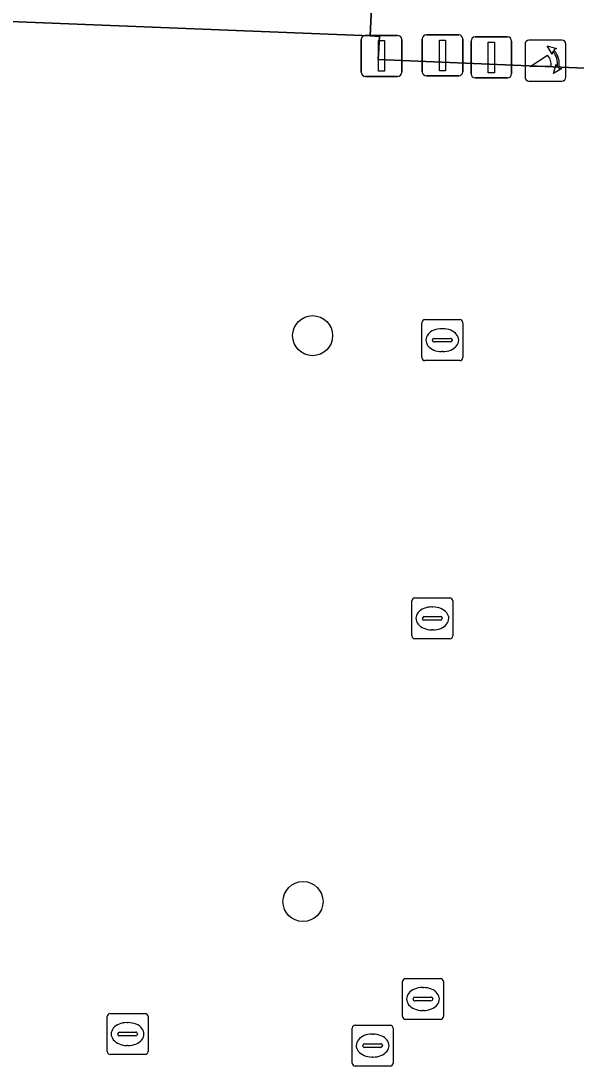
# Model space of a CAD drawing. Extents: x 160888 to 161385, y 386490 to 386908.
# Drawn here: x 161251.84 to 161265.41, y 386559.39 to 386584.91 of the extents above; entities that cross this region are included whole.
import ezdxf

# ---------------------------------------------------------------- set-up
doc = ezdxf.new("R2010")
doc.units = 0
for name, color, linetype in [('IMGEO_Afsluitpaal', 7, 'Continuous'), ('IMGEO_Boom', 7, 'Continuous'), ('IMGEO_Kolk', 7, 'Continuous'), ('IMGEO_Poller', 7, 'Continuous'), ('IMGEO_Rioolput', 7, 'Continuous'), ('IMGEO_Verkeerseiland_open', 7, 'Continuous'), ('IMGEO_Voetgangersgebied_open', 7, 'Continuous'), ('IMGEO_Voetpad_open', 7, 'Continuous')]:
    doc.layers.add(name, color=color, linetype=linetype)

msp = doc.modelspace()

# ---------------------------------------------------------------- linework, layer by layer
at = {"layer": 'IMGEO_Afsluitpaal'}
for p, q in [((161260.153, 386583.659), (161260.153, 386584.459)), ((161260.153, 386584.459), (161260.153, 386583.659)), ((161260.253, 386584.559), (161261.043, 386584.559)), ((161261.043, 386584.559), (161260.253, 386584.559)), ((161261.143, 386584.459), (161261.143, 386583.659)), ((161261.143, 386583.659), (161261.143, 386584.459)), ((161261.647, 386583.671), (161261.647, 386584.471)), ((161261.647, 386584.471), (161261.647, 386583.671)), ((161261.747, 386584.571), (161262.537, 386584.571)), ((161262.537, 386584.571), (161261.747, 386584.571)), ((161262.637, 386584.471), (161262.637, 386583.671)), ((161262.637, 386583.671), (161262.637, 386584.471)), ((161262.838, 386583.621), (161262.838, 386584.421)), ((161262.838, 386584.421), (161262.838, 386583.621)), ((161262.938, 386584.521), (161263.728, 386584.521)), ((161263.728, 386584.521), (161262.938, 386584.521)), ((161263.828, 386584.421), (161263.828, 386583.621)), ((161263.828, 386583.621), (161263.828, 386584.421)), ((161261.043, 386583.559), (161260.253, 386583.559)), ((161260.253, 386583.559), (161261.043, 386583.559)), ((161262.537, 386583.571), (161261.747, 386583.571)), ((161261.747, 386583.571), (161262.537, 386583.571)), ((161263.728, 386583.521), (161262.938, 386583.521)), ((161262.938, 386583.521), (161263.728, 386583.521))]:
    msp.add_line(p, q, dxfattribs=at)
for points in [[(161260.573, 386584.434), (161260.723, 386584.434), (161260.723, 386583.684), (161260.573, 386583.684), (161260.573, 386584.434)], [(161262.067, 386584.446), (161262.217, 386584.446), (161262.217, 386583.696), (161262.067, 386583.696), (161262.067, 386584.446)], [(161263.258, 386584.396), (161263.408, 386584.396), (161263.408, 386583.646), (161263.258, 386583.646), (161263.258, 386584.396)]]:
    msp.add_lwpolyline(points, dxfattribs=at)
for centre, start, end in [((161260.253, 386584.459), 90, 180), ((161260.253, 386584.459), 90, 180), ((161261.043, 386584.459), 0, 90), ((161261.043, 386584.459), 360, 90), ((161261.747, 386584.471), 90, 180), ((161261.747, 386584.471), 90, 180), ((161262.537, 386584.471), 0, 90), ((161262.537, 386584.471), 360, 90), ((161262.938, 386584.421), 90, 180), ((161262.938, 386584.421), 90, 180), ((161263.728, 386584.421), 0, 90), ((161263.728, 386584.421), 360, 90), ((161260.253, 386583.659), 180, 270), ((161260.253, 386583.659), 180, 270), ((161261.043, 386583.659), 270, 0), ((161261.043, 386583.659), 270, 0), ((161261.747, 386583.671), 180, 270), ((161261.747, 386583.671), 180, 270), ((161262.537, 386583.671), 270, 0), ((161262.537, 386583.671), 270, 0), ((161262.938, 386583.621), 180, 270), ((161262.938, 386583.621), 180, 270), ((161263.728, 386583.621), 270, 0), ((161263.728, 386583.621), 270, 0)]:
    msp.add_arc(centre, 0.1, start, end, dxfattribs=at)
at = {"layer": 'IMGEO_Boom'}
for centre in [(161258.966, 386577.228), (161258.731, 386563.412)]:
    msp.add_circle(centre, 0.489, dxfattribs=at)
at = {"layer": 'IMGEO_Kolk'}
for p, q in [((161261.634, 386576.693), (161261.634, 386577.545)), ((161261.709, 386577.619), (161262.561, 386577.619)), ((161262.635, 386577.545), (161262.635, 386576.693)), ((161262.122, 386577.399), (161262.147, 386577.399)), ((161261.893, 386577.113), (161261.893, 386577.125)), ((161262.331, 386577.076), (161261.933, 386577.076)), ((161261.936, 386577.162), (161262.334, 386577.162)), ((161262.377, 386577.125), (161262.377, 386577.113)), ((161262.145, 386576.839), (161262.12, 386576.839)), ((161262.561, 386576.619), (161261.709, 386576.619)), ((161261.392, 386569.899), (161261.392, 386570.751)), ((161261.467, 386570.825), (161262.319, 386570.825)), ((161262.393, 386570.751), (161262.393, 386569.899)), ((161261.88, 386570.605), (161261.905, 386570.605)), ((161261.651, 386570.319), (161261.651, 386570.331)), ((161262.089, 386570.282), (161261.691, 386570.282)), ((161261.694, 386570.368), (161262.092, 386570.368)), ((161262.135, 386570.331), (161262.135, 386570.319)), ((161261.903, 386570.045), (161261.878, 386570.045)), ((161262.319, 386569.825), (161261.467, 386569.825)), ((161254.018, 386560.677), (161254.87, 386560.677)), ((161253.943, 386559.751), (161253.943, 386560.603)), ((161254.431, 386560.457), (161254.456, 386560.457)), ((161254.944, 386560.603), (161254.944, 386559.751)), ((161254.202, 386560.171), (161254.202, 386560.183)), ((161254.245, 386560.22), (161254.643, 386560.22)), ((161254.686, 386560.183), (161254.686, 386560.171)), ((161254.64, 386560.134), (161254.242, 386560.134)), ((161254.87, 386559.677), (161254.018, 386559.677)), ((161254.454, 386559.897), (161254.429, 386559.897))]:
    msp.add_line(p, q, dxfattribs=at)
for points in [[(161261.634, 386576.693), (161261.634, 386577.545)], [(161261.709, 386577.619), (161262.561, 386577.619)], [(161262.635, 386577.545), (161262.635, 386576.693)], [(161262.561, 386576.619), (161261.709, 386576.619)], [(161261.392, 386569.899), (161261.392, 386570.751)], [(161261.467, 386570.825), (161262.319, 386570.825)], [(161262.393, 386570.751), (161262.393, 386569.899)], [(161262.319, 386569.825), (161261.467, 386569.825)], [(161254.018, 386560.677), (161254.87, 386560.677)], [(161253.943, 386559.751), (161253.943, 386560.603)], [(161254.944, 386560.603), (161254.944, 386559.751)], [(161254.87, 386559.677), (161254.018, 386559.677)]]:
    msp.add_lwpolyline(points, dxfattribs=at)
for centre, radius, start, end in [((161261.711, 386577.543), 0.0765, 91.552, 178.448), ((161261.711, 386577.543), 0.0765, 91.552, 178.448), ((161262.559, 386577.543), 0.0765, 1.552, 88.448), ((161262.559, 386577.543), 0.0765, 1.552, 88.448), ((161261.933, 386577.122), 0.0403, 85.8775, 175.7526), ((161261.93, 386577.112), 0.0366, 178.938, 274.7102), ((161262.334, 386577.119), 0.043, 264.8664, 352.4533), ((161262.338, 386577.124), 0.0386, 1.7309, 96.639), ((161261.711, 386576.695), 0.0765, 181.552, 268.448), ((161261.711, 386576.695), 0.0765, 181.552, 268.448), ((161262.559, 386576.695), 0.0765, 271.552, 358.448), ((161262.559, 386576.695), 0.0765, 271.552, 358.448), ((161261.469, 386570.749), 0.0765, 91.552, 178.448), ((161261.469, 386570.749), 0.0765, 91.552, 178.448), ((161262.317, 386570.749), 0.0765, 1.552, 88.448), ((161262.317, 386570.749), 0.0765, 1.552, 88.448), ((161261.691, 386570.328), 0.0403, 85.8775, 175.7526), ((161261.688, 386570.318), 0.0366, 178.938, 274.7102), ((161262.092, 386570.325), 0.043, 264.8664, 352.4533), ((161262.096, 386570.33), 0.0386, 1.7309, 96.639), ((161261.469, 386569.901), 0.0765, 181.552, 268.448), ((161261.469, 386569.901), 0.0765, 181.552, 268.448), ((161262.317, 386569.901), 0.0765, 271.552, 358.448), ((161262.317, 386569.901), 0.0765, 271.552, 358.448), ((161254.02, 386560.601), 0.0765, 91.552, 178.448), ((161254.02, 386560.601), 0.0765, 91.552, 178.448), ((161254.868, 386560.601), 0.0765, 1.552, 88.448), ((161254.868, 386560.601), 0.0765, 1.552, 88.448), ((161254.242, 386560.18), 0.0403, 85.8775, 175.7526), ((161254.239, 386560.17), 0.0366, 178.938, 274.7102), ((161254.643, 386560.177), 0.043, 264.8664, 352.4533), ((161254.647, 386560.182), 0.0386, 1.7309, 96.639), ((161254.02, 386559.753), 0.0765, 181.552, 268.448), ((161254.02, 386559.753), 0.0765, 181.552, 268.448), ((161254.868, 386559.753), 0.0765, 271.552, 358.448), ((161254.868, 386559.753), 0.0765, 271.552, 358.448)]:
    msp.add_arc(centre, radius, start, end, dxfattribs=at)
for centre, major_axis, ratio, start_param, end_param in [((161262.121, 386577.119), (-0.387, 0.002), 0.722429, 4.712389, 7.853982), ((161262.146, 386577.119), (-0.39, 0.002), 0.717154, 1.570796, 4.712389), ((161261.879, 386570.325), (-0.387, 0.002), 0.722429, 4.712389, 7.853982), ((161261.904, 386570.325), (-0.39, 0.002), 0.717154, 1.570796, 4.712389), ((161254.43, 386560.177), (-0.387, 0.002), 0.722429, 4.712389, 7.853982), ((161254.455, 386560.177), (-0.39, 0.002), 0.717154, 1.570796, 4.712389)]:
    msp.add_ellipse(centre, major_axis=major_axis, ratio=ratio, start_param=start_param, end_param=end_param, dxfattribs=at)
at = {"layer": 'IMGEO_Poller'}
for p, q in [((161265.059, 386584.442), (161264.251, 386584.442)), ((161265.059, 386584.442), (161264.251, 386584.442)), ((161264.157, 386584.347), (161264.157, 386583.54)), ((161264.157, 386584.347), (161264.157, 386583.54)), ((161265.153, 386583.54), (161265.153, 386584.347)), ((161265.153, 386583.54), (161265.153, 386584.347)), ((161264.251, 386583.445), (161265.059, 386583.445)), ((161264.251, 386583.445), (161265.059, 386583.445))]:
    msp.add_line(p, q, dxfattribs=at)
for points in [[(161264.836, 386584.171), (161264.824, 386584.098), (161264.699, 386584.303)], [(161264.699, 386584.303), (161264.93, 386584.237), (161264.859, 386584.205)], [(161264.792, 386583.798), (161264.279, 386583.798), (161264.709, 386584.073)], [(161264.852, 386583.626), (161264.918, 386583.857), (161264.948, 386583.789)], [(161264.984, 386583.762), (161265.056, 386583.751), (161264.852, 386583.626)]]:
    msp.add_lwpolyline(points, dxfattribs=at)
for centre, radius, start, end in [((161264.251, 386584.347), 0.0946, 90, 180), ((161264.251, 386584.347), 0.0946, 90, 180), ((161265.059, 386584.347), 0.0946, 0, 90), ((161265.059, 386584.347), 0.0946, 0, 90), ((161264.478, 386583.858), 0.476, 351.7527, 41.1691), ((161264.478, 386583.858), 0.516, 349.3569, 42.2912), ((161264.464, 386583.848), 0.332, 351.3247, 42.4854), ((161264.251, 386583.54), 0.0946, 180, 270), ((161264.251, 386583.54), 0.0946, 180, 270), ((161265.059, 386583.54), 0.0946, 270, 0), ((161265.059, 386583.54), 0.0946, 270, 0)]:
    msp.add_arc(centre, radius, start, end, dxfattribs=at)
at = {"layer": 'IMGEO_Rioolput'}
for p, q in [((161261.162, 386560.606), (161261.162, 386561.458)), ((161261.237, 386561.532), (161262.089, 386561.532)), ((161262.163, 386561.458), (161262.163, 386560.606)), ((161261.65, 386561.312), (161261.675, 386561.312)), ((161261.421, 386561.026), (161261.421, 386561.038)), ((161261.859, 386560.989), (161261.461, 386560.989)), ((161261.464, 386561.075), (161261.862, 386561.075)), ((161261.905, 386561.038), (161261.905, 386561.026)), ((161261.673, 386560.752), (161261.648, 386560.752)), ((161262.089, 386560.532), (161261.237, 386560.532)), ((161259.931, 386559.469), (161259.931, 386560.321)), ((161260.006, 386560.395), (161260.858, 386560.395)), ((161260.419, 386560.175), (161260.444, 386560.175)), ((161260.932, 386560.321), (161260.932, 386559.469)), ((161260.233, 386559.938), (161260.631, 386559.938)), ((161260.19, 386559.889), (161260.19, 386559.901)), ((161260.628, 386559.852), (161260.23, 386559.852)), ((161260.674, 386559.901), (161260.674, 386559.889)), ((161260.442, 386559.615), (161260.417, 386559.615)), ((161260.858, 386559.395), (161260.006, 386559.395))]:
    msp.add_line(p, q, dxfattribs=at)
for points in [[(161261.162, 386560.606), (161261.162, 386561.458)], [(161261.237, 386561.532), (161262.089, 386561.532)], [(161262.163, 386561.458), (161262.163, 386560.606)], [(161262.089, 386560.532), (161261.237, 386560.532)], [(161259.931, 386559.469), (161259.931, 386560.321)], [(161260.006, 386560.395), (161260.858, 386560.395)], [(161260.932, 386560.321), (161260.932, 386559.469)], [(161260.858, 386559.395), (161260.006, 386559.395)]]:
    msp.add_lwpolyline(points, dxfattribs=at)
for centre, radius, start, end in [((161261.239, 386561.456), 0.0765, 91.552, 178.448), ((161261.239, 386561.456), 0.0765, 91.552, 178.448), ((161262.087, 386561.456), 0.0765, 1.552, 88.448), ((161262.087, 386561.456), 0.0765, 1.552, 88.448), ((161261.461, 386561.035), 0.0403, 85.8775, 175.7526), ((161261.458, 386561.025), 0.0366, 178.938, 274.7102), ((161261.862, 386561.032), 0.043, 264.8664, 352.4533), ((161261.866, 386561.037), 0.0386, 1.7309, 96.639), ((161261.239, 386560.608), 0.0765, 181.552, 268.448), ((161261.239, 386560.608), 0.0765, 181.552, 268.448), ((161262.087, 386560.608), 0.0765, 271.552, 358.448), ((161262.087, 386560.608), 0.0765, 271.552, 358.448), ((161260.008, 386560.319), 0.0765, 91.552, 178.448), ((161260.008, 386560.319), 0.0765, 91.552, 178.448), ((161260.856, 386560.319), 0.0765, 1.552, 88.448), ((161260.856, 386560.319), 0.0765, 1.552, 88.448), ((161260.23, 386559.898), 0.0403, 85.8775, 175.7526), ((161260.635, 386559.9), 0.0386, 1.7309, 96.639), ((161260.227, 386559.888), 0.0366, 178.938, 274.7102), ((161260.631, 386559.895), 0.043, 264.8664, 352.4533), ((161260.008, 386559.471), 0.0765, 181.552, 268.448), ((161260.008, 386559.471), 0.0765, 181.552, 268.448), ((161260.856, 386559.471), 0.0765, 271.552, 358.448), ((161260.856, 386559.471), 0.0765, 271.552, 358.448)]:
    msp.add_arc(centre, radius, start, end, dxfattribs=at)
for centre, major_axis, ratio, start_param, end_param in [((161261.649, 386561.032), (-0.387, 0.002), 0.722429, 4.712389, 7.853982), ((161261.674, 386561.032), (-0.39, 0.002), 0.717154, 1.570796, 4.712389), ((161260.418, 386559.895), (-0.387, 0.002), 0.722429, 4.712389, 7.853982), ((161260.443, 386559.895), (-0.39, 0.002), 0.717154, 1.570796, 4.712389)]:
    msp.add_ellipse(centre, major_axis=major_axis, ratio=ratio, start_param=start_param, end_param=end_param, dxfattribs=at)
at = {"layer": 'IMGEO_Verkeerseiland_open'}
msp.add_lwpolyline([(161236.272, 386586.094), (161235.332, 386586.132), (161226.59, 386586.509), (161226.578, 386585.899), (161251.571, 386584.9), (161260.37, 386584.548), (161260.543, 386588.223), (161258.182, 386588.293), (161258.062, 386585.714)], dxfattribs=at)
at = {"layer": 'IMGEO_Voetgangersgebied_open'}
msp.add_lwpolyline([(161268.72, 386583.63), (161260.57, 386583.97), (161260.6, 386584.535), (161260.37, 386584.548), (161251.571, 386584.9), (161251.461, 386582.195), (161250.651, 386562.182), (161250.051, 386562.207), (161246.257, 386562.362), (161246.284, 386562.961), (161243.287, 386563.088), (161243.261, 386562.489), (161237.563, 386562.73), (161233.767, 386562.882), (161229.711, 386563.025), (161225.715, 386563.207), (161221.985, 386563.377), (161221.386, 386563.405), (161222.191, 386583.404), (161222.333, 386586.944)], dxfattribs=at)
at = {"layer": 'IMGEO_Voetpad_open'}
msp.add_lwpolyline([(161260.543, 386588.223), (161260.37, 386584.548), (161260.6, 386584.535), (161260.57, 386583.97), (161268.72, 386583.63)], dxfattribs=at)

doc.saveas('drawing.dxf')
